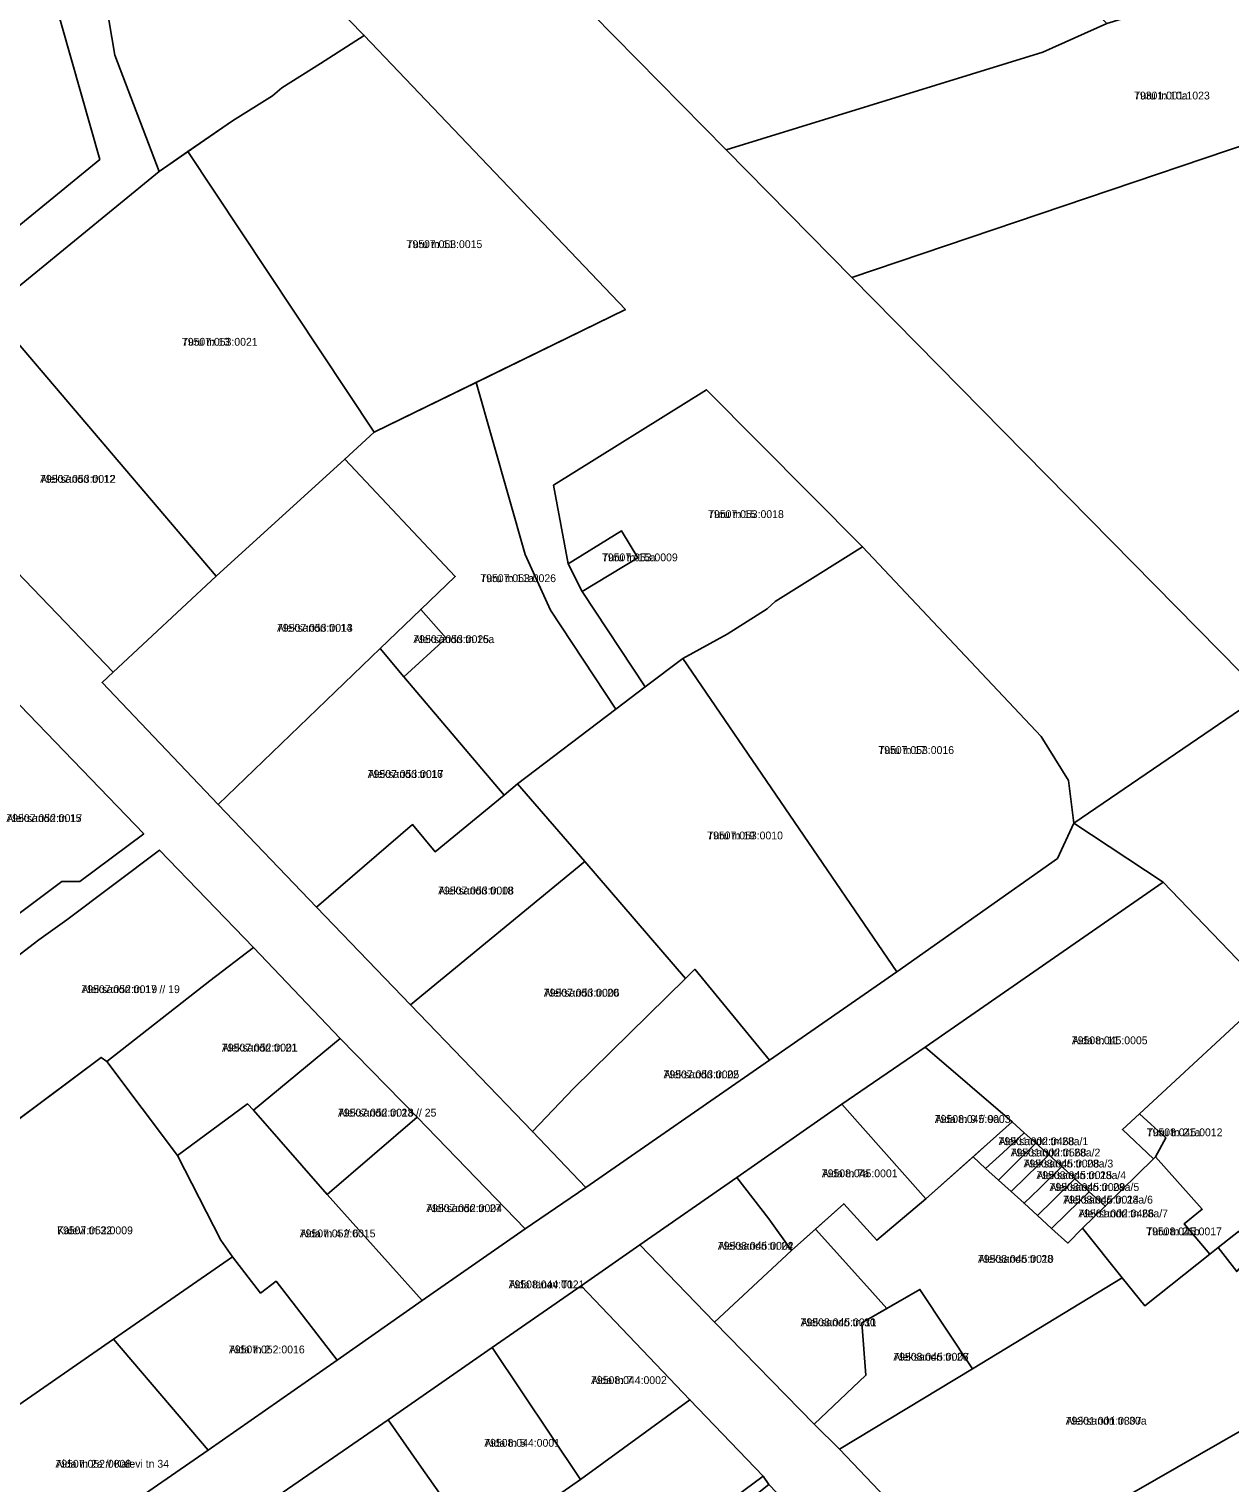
# Model space of a CAD drawing. Extents: x 643847 to 663718, y 6468443 to 6482775.
# Drawn here: x 659804.1 to 660034.1, y 6473526.9 to 6473805.3 of the extents above; entities that cross this region are included whole.
import ezdxf

# ---------------------------------------------------------------- set-up
doc = ezdxf.new("R2010")
doc.units = 0
for name, color, linetype in [('L_AADRESS', 7, 'Continuous'), ('PIIR', 7, 'Continuous'), ('TUNNUS', 7, 'Continuous')]:
    doc.layers.add(name, color=color, linetype=linetype)

msp = doc.modelspace()

# ---------------------------------------------------------------- linework, layer by layer
at = {"layer": 'PIIR'}
for points in [[(659937.6, 6473782.25), (659864.92, 6473856.08), (659916.5, 6473904.55), (660010.49, 6473806.39), (659998.25, 6473800.9)], [(659766.23, 6473738.28), (659712.34, 6473795.05), (659735.9, 6473817.53), (659762.02, 6473842.59), (659763.21, 6473843.99), (659781.28, 6473826.52), (659801.13, 6473838.58), (659817.68, 6473780.37)], [(659868.3, 6473804.13), (659859.94, 6473798.77), (659852.49, 6473794.12), (659850.74, 6473792.58), (659843.05, 6473787.79), (659829, 6473778.1), (659820.52, 6473800.34), (659818.72, 6473810.88), (659820.21, 6473823.24), (659838.71, 6473834.4)], [(659961.67, 6473757.78), (659937.6, 6473782.25), (659998.25, 6473800.9), (660010.49, 6473806.39), (660074.75, 6473825.96), (660083.27, 6473798.88)], [(659918.31, 6473751.64), (659870.2, 6473728.14), (659834.49, 6473781.89), (659843.05, 6473787.79), (659850.74, 6473792.58), (659852.49, 6473794.12), (659859.94, 6473798.77), (659868.3, 6473804.13)], [(659961.67, 6473757.78), (660083.27, 6473798.88), (660094.99, 6473761.64), (660100.75, 6473739.17), (660101.46, 6473732.21), (660099.9, 6473725.36), (660096.6, 6473719.23), (660092.39, 6473714.92), (660040.3, 6473677.91)], [(659829, 6473778.1), (659834.49, 6473781.89), (659870.2, 6473728.14), (659864.55, 6473722.99), (659839.93, 6473700.58), (659796.56, 6473751.49)], [(659772.51, 6473731.76), (659796.56, 6473751.49), (659839.93, 6473700.58), (659820.21, 6473682.19)], [(659864.55, 6473722.99), (659870.2, 6473728.14), (659889.71, 6473737.67), (659899.09, 6473704.68), (659903.96, 6473694.06), (659916.5, 6473675.09), (659897.66, 6473660.75), (659895.09, 6473658.64), (659875.89, 6473681.3), (659884, 6473688.66), (659879.13, 6473694.18), (659885.71, 6473700.52)], [(659963.74, 6473706.2), (659954.67, 6473700.52), (659946.98, 6473695.69), (659945.47, 6473694.29), (659937.77, 6473689.44), (659929.28, 6473684.79), (659922.11, 6473679.35), (659910, 6473697.61), (659920.69, 6473704.1), (659917.59, 6473709.22), (659907.33, 6473702.95), (659904.55, 6473718.01), (659933.81, 6473736.26)], [(659818.08, 6473680.21), (659820.21, 6473682.19), (659839.93, 6473700.58), (659864.55, 6473722.99), (659885.71, 6473700.52), (659879.13, 6473694.18), (659871.33, 6473686.69), (659840.32, 6473656.83)], [(659907.33, 6473702.95), (659917.59, 6473709.22), (659920.69, 6473704.1), (659910, 6473697.61)], [(659997.92, 6473669.82), (660003.16, 6473661.45), (660004.2, 6473653.24), (660001.06, 6473646.5), (659970.29, 6473624.79), (659929.28, 6473684.79), (659937.77, 6473689.44), (659945.47, 6473694.29), (659946.98, 6473695.69), (659954.67, 6473700.52), (659963.74, 6473706.2)], [(659871.33, 6473686.69), (659879.13, 6473694.18), (659884, 6473688.66), (659875.89, 6473681.3)], [(659859.17, 6473637.15), (659840.32, 6473656.83), (659871.33, 6473686.69), (659875.89, 6473681.3), (659895.09, 6473658.64), (659881.88, 6473647.74), (659877.56, 6473652.96)], [(659931.58, 6473625.27), (659929.8, 6473623.52), (659910.55, 6473645.88), (659897.66, 6473660.75), (659916.5, 6473675.09), (659922.11, 6473679.35), (659929.28, 6473684.79), (659970.29, 6473624.79), (659945.89, 6473607.86)], [(660041.68, 6473620.71), (660021.27, 6473641.92), (660004.2, 6473653.24), (660040.3, 6473677.91), (660043.31, 6473662.66), (660072.19, 6473632.17), (660097.6, 6473606.31), (660156.64, 6473546.74), (660154.22, 6473544.36), (660221.01, 6473474.8), (660253.58, 6473440.99), (660257.72, 6473436.8), (660331.58, 6473338.59), (660287.13, 6473324.53), (660280.41, 6473338.53), (660264.44, 6473361.7), (660251.22, 6473381.03), (660234.95, 6473410.57), (660211.34, 6473438.37), (660179.96, 6473473.32), (660156.29, 6473501.28), (660140.93, 6473517.35), (660133.09, 6473525.49), (660085.09, 6473575.32)], [(659800.67, 6473677.57), (659826.06, 6473651.21), (659813.85, 6473642.06), (659810.37, 6473642.07), (659793.41, 6473629.36), (659772.68, 6473650.6)], [(659859.17, 6473637.15), (659877.56, 6473652.96), (659881.88, 6473647.74), (659895.09, 6473658.64), (659897.66, 6473660.75), (659910.55, 6473645.88), (659877.18, 6473618.42)], [(659829.06, 6473648.09), (659847.09, 6473629.44), (659838.7, 6473623.05), (659818.99, 6473607.59), (659817.93, 6473608.38), (659797.75, 6473593.31), (659795.68, 6473596.07), (659776.37, 6473608.42), (659797.91, 6473624.75), (659805.97, 6473630.93), (659811.36, 6473634.74)], [(659877.18, 6473618.42), (659910.55, 6473645.88), (659929.8, 6473623.52), (659908.35, 6473602.41), (659900.51, 6473594.16)], [(660021.27, 6473641.92), (660041.68, 6473620.71), (660016.76, 6473597.58), (660013.49, 6473594.54), (660019.43, 6473588.98), (660010.21, 6473579.87), (660007.09, 6473582.66), (660004.39, 6473585.15), (660001.85, 6473587.46), (659999.37, 6473589.71), (659996.93, 6473591.93), (659994.69, 6473593.93), (659992.4, 6473596.04), (659975.73, 6473610.36)], [(659863.67, 6473611.99), (659847.11, 6473598.3), (659845.95, 6473599.47), (659832.51, 6473589.57), (659818.99, 6473607.59), (659838.7, 6473623.05), (659847.09, 6473629.44)], [(659900.51, 6473594.16), (659908.35, 6473602.41), (659929.8, 6473623.52), (659931.58, 6473625.27), (659945.89, 6473607.86), (659910.76, 6473583.48)], [(660041.68, 6473620.71), (660085.09, 6473575.32), (660061.16, 6473551.21), (660052.52, 6473560.47), (660039.29, 6473571.92), (660035.72, 6473575.04), (660031.8, 6473571.94), (660030.21, 6473570.68), (660025.33, 6473576.51), (660028.76, 6473579.3), (660019.81, 6473589.36), (660021.81, 6473592.95), (660016.76, 6473597.58)], [(659863.67, 6473611.99), (659878.45, 6473596.94), (659861.21, 6473582.11), (659847.11, 6473598.3)], [(659775.92, 6473534.06), (659794.39, 6473547.28), (659798.58, 6473553.55), (659779.24, 6473579.49), (659817.93, 6473608.38), (659818.99, 6473607.59), (659832.51, 6473589.57), (659840.86, 6473573.35), (659843.06, 6473570.21), (659820.31, 6473554.43), (659781.02, 6473527.18)], [(659975.73, 6473610.36), (659992.4, 6473596.04), (659988.17, 6473592.25), (659975.85, 6473581.27), (659959.75, 6473599.42)], [(659863.12, 6473550.42), (659851.42, 6473565.52), (659848.45, 6473563.23), (659843.06, 6473570.21), (659840.86, 6473573.35), (659832.51, 6473589.57), (659845.95, 6473599.47), (659847.11, 6473598.3), (659861.21, 6473582.11), (659879.4, 6473561.81)], [(659899.13, 6473575.52), (659879.4, 6473561.81), (659861.21, 6473582.11), (659878.45, 6473596.94)], [(659959.75, 6473599.42), (659975.85, 6473581.27), (659966.45, 6473573.36), (659960.13, 6473580.35), (659950.11, 6473571.41), (659945.76, 6473577.49), (659939.63, 6473585.39)], [(660013.49, 6473594.54), (660016.76, 6473597.58), (660021.81, 6473592.95), (660019.81, 6473589.36), (660019.43, 6473588.98)], [(659992.4, 6473596.04), (659994.69, 6473593.93), (659990.57, 6473590.11), (659987.29, 6473587.09), (659984.87, 6473589.32), (659988.17, 6473592.25)], [(659987.29, 6473587.09), (659990.57, 6473590.11), (659994.69, 6473593.93), (659996.93, 6473591.93), (659992.69, 6473587.79), (659989.73, 6473584.89)], [(659992.18, 6473582.67), (659989.73, 6473584.89), (659992.69, 6473587.79), (659996.93, 6473591.93), (659999.37, 6473589.71), (659995.12, 6473585.54)], [(659984.76, 6473548.75), (659974.7, 6473563.93), (659968.37, 6473560.29), (659963.96, 6473565.19), (659954.68, 6473575.49), (659960.13, 6473580.35), (659966.45, 6473573.36), (659975.85, 6473581.27), (659984.87, 6473589.32), (659987.29, 6473587.09), (659989.73, 6473584.89), (659992.18, 6473582.67), (659994.66, 6473580.43), (659997.22, 6473578.11), (659999.92, 6473575.62), (660003.04, 6473572.82), (660005.85, 6473575.64), (660013.41, 6473566.19)], [(659992.18, 6473582.67), (659995.12, 6473585.54), (659999.37, 6473589.71), (660001.85, 6473587.46), (659997.58, 6473583.28), (659994.66, 6473580.43)], [(660019.81, 6473589.36), (660028.76, 6473579.3), (660025.33, 6473576.51), (660030.21, 6473570.68), (660017.77, 6473560.8), (660013.41, 6473566.19), (660005.85, 6473575.64), (660010.21, 6473579.87), (660019.43, 6473588.98)], [(659997.22, 6473578.11), (659994.66, 6473580.43), (659997.58, 6473583.28), (660001.85, 6473587.46), (660004.39, 6473585.15), (660000.15, 6473580.98)], [(659939.63, 6473585.39), (659945.76, 6473577.49), (659950.11, 6473571.41), (659935.36, 6473557.68), (659921.08, 6473572.46)], [(660004.39, 6473585.15), (660007.09, 6473582.66), (660002.83, 6473578.49), (659999.92, 6473575.62), (659997.22, 6473578.11), (660000.15, 6473580.98)], [(660002.83, 6473578.49), (660007.09, 6473582.66), (660010.21, 6473579.87), (660005.85, 6473575.64), (660003.04, 6473572.82), (659999.92, 6473575.62)], [(659954.47, 6473538.15), (659935.36, 6473557.68), (659950.11, 6473571.41), (659954.68, 6473575.49), (659963.96, 6473565.19), (659968.37, 6473560.29), (659963.59, 6473557.55), (659964.37, 6473547.51)], [(660061.16, 6473551.21), (660085.09, 6473575.32), (660133.09, 6473525.49), (660088.64, 6473497.56), (660095.17, 6473475.34), (660045.59, 6473443.04), (660045.49, 6473443.15), (659987.15, 6473504.11), (659999.17, 6473515.65)], [(660031.8, 6473571.94), (660035.72, 6473575.04), (660039.29, 6473571.92), (660035.37, 6473567.34)], [(660030.21, 6473570.68), (660031.8, 6473571.94), (660035.37, 6473567.34), (660039.29, 6473571.92), (660052.52, 6473560.47), (660061.16, 6473551.21), (659999.17, 6473515.65), (659987.15, 6473504.11), (659959.32, 6473533.33), (659984.76, 6473548.75), (660013.41, 6473566.19), (660017.77, 6473560.8)], [(659838.43, 6473533.16), (659820.31, 6473554.43), (659843.06, 6473570.21), (659848.45, 6473563.23), (659851.42, 6473565.52), (659863.12, 6473550.42)], [(659909.83, 6473564.63), (659930.65, 6473542.81), (659909.7, 6473527.51), (659892.82, 6473552.83)], [(659954.47, 6473538.15), (659964.37, 6473547.51), (659963.59, 6473557.55), (659974.7, 6473563.93), (659984.76, 6473548.75), (659959.32, 6473533.33)], [(659781.02, 6473527.18), (659820.31, 6473554.43), (659838.43, 6473533.16), (659797.88, 6473505.16)], [(659892.82, 6473552.83), (659909.7, 6473527.51), (659901.1, 6473521.56), (659897.66, 6473519.52), (659889.43, 6473514.77), (659887.14, 6473518.64), (659878.74, 6473530.53), (659872.86, 6473538.99)], [(659944.67, 6473528.15), (659924.7, 6473513.33), (659914.99, 6473506.63), (659910.5, 6473512.86), (659894.71, 6473507.14), (659893.03, 6473509.57), (659889.43, 6473514.77), (659897.66, 6473519.52), (659901.1, 6473521.56), (659909.7, 6473527.51), (659930.65, 6473542.81)], [(659872.86, 6473538.99), (659878.74, 6473530.53), (659887.14, 6473518.64), (659889.43, 6473514.77), (659893.03, 6473509.57), (659878.99, 6473499.86), (659866.31, 6473491.1), (659846.03, 6473520.44)], [(659944.67, 6473528.15), (659945.8, 6473526.57), (659929.68, 6473513.81), (659961, 6473473.72), (659917.34, 6473443.86), (659896.77, 6473449.77), (659893.45, 6473454.4), (659888.29, 6473457.46), (659886.5, 6473460.23), (659884.5, 6473463.34), (659875.08, 6473478.4), (659882.04, 6473484.93), (659886.83, 6473488.27), (659893.01, 6473479.42), (659920.52, 6473498.63), (659914.99, 6473506.63), (659924.7, 6473513.33)]]:
    msp.add_lwpolyline(points, close=True, dxfattribs=at)
for points in [[(659864.92, 6473856.08), (659937.6, 6473782.25), (659961.67, 6473757.78), (660040.3, 6473677.91), (660004.2, 6473653.24), (660003.16, 6473661.45), (659997.92, 6473669.82), (659963.74, 6473706.2), (659933.81, 6473736.26), (659904.55, 6473718.01), (659907.33, 6473702.95), (659910, 6473697.61), (659922.11, 6473679.35), (659916.5, 6473675.09), (659903.96, 6473694.06), (659899.09, 6473704.68), (659889.71, 6473737.67), (659918.31, 6473751.64), (659868.3, 6473804.13), (659838.71, 6473834.4)], [(659684.49, 6473824.12), (659712.34, 6473795.05), (659766.23, 6473738.28), (659817.68, 6473780.37), (659801.13, 6473838.58)], [(659818.72, 6473810.88), (659820.52, 6473800.34), (659829, 6473778.1), (659796.56, 6473751.49)], [(659772.51, 6473731.76), (659820.21, 6473682.19), (659818.08, 6473680.21), (659840.32, 6473656.83), (659859.17, 6473637.15), (659877.18, 6473618.42), (659900.51, 6473594.16), (659910.76, 6473583.48), (659899.13, 6473575.52), (659878.45, 6473596.94), (659863.67, 6473611.99), (659847.09, 6473629.44), (659829.06, 6473648.09), (659811.36, 6473634.74), (659805.97, 6473630.93), (659797.91, 6473624.75)], [(659793.41, 6473629.36), (659810.37, 6473642.07), (659813.85, 6473642.06), (659826.06, 6473651.21), (659800.67, 6473677.57)], [(659797.88, 6473505.16), (659838.43, 6473533.16), (659863.12, 6473550.42), (659879.4, 6473561.81), (659899.13, 6473575.52), (659910.76, 6473583.48), (659945.89, 6473607.86), (659970.29, 6473624.79), (660001.06, 6473646.5), (660004.2, 6473653.24), (660021.27, 6473641.92), (659975.73, 6473610.36), (659959.75, 6473599.42), (659939.63, 6473585.39), (659921.08, 6473572.46), (659909.83, 6473564.63), (659892.82, 6473552.83), (659872.86, 6473538.99), (659846.03, 6473520.44)], [(660043.48, 6473424.49), (660032.07, 6473440.13), (659974.33, 6473496.88), (659945.8, 6473526.57), (659944.67, 6473528.15), (659930.65, 6473542.81), (659909.83, 6473564.63), (659921.08, 6473572.46), (659935.36, 6473557.68), (659954.47, 6473538.15), (659959.32, 6473533.33), (659987.15, 6473504.11), (660045.49, 6473443.15)]]:
    msp.add_lwpolyline(points, dxfattribs=at)

# ---------------------------------------------------------------- texts
at = {"layer": 'L_AADRESS'}
for s, p in [('Turu tn 10a', (660015.71, 6473791.87)), ('Turu tn 11', (659876.4, 6473763.4)), ('Turu tn 13', (659833.38, 6473744.7)), ('Aleksandri tn 12', (659806.22, 6473718.44)), ('Turu tn 15', (659934.14, 6473711.69)), ('Turu tn 15a', (659913.83, 6473703.41)), ('Turu tn 11a', (659890.52, 6473699.42)), ('Aleksandri tn 14', (659851.59, 6473689.91)), ('Aleksandri tn 16a', (659877.7, 6473687.74)), ('Turu tn 17', (659966.74, 6473666.5)), ('Aleksandri tn 16', (659868.96, 6473661.92)), ('Aleksandri tn 15', (659799.77, 6473653.46)), ('Turu tn 19', (659933.97, 6473650.14)), ('Aleksandri tn 18', (659882.45, 6473639.59)), ('Aleksandri tn 17 // 19', (659814.14, 6473620.7)), ('Aleksandri tn 20', (659902.68, 6473620.02)), ('Aleksandri tn 21', (659841.05, 6473609.51)), ('Aida tn 11', (660003.8, 6473610.9)), ('Aleksandri tn 22', (659925.61, 6473604.38)), ('Aleksandri tn 23 // 25', (659863.27, 6473597.05)), ('Aida tn 9 // 9a', (659977.55, 6473595.82)), ('Turu tn 21a', (660018.14, 6473593.28)), ('Aleksandri tn 28a/1', (659989.77, 6473591.57)), ('Aleksandri tn 28a/2', (659992.08, 6473589.41)), ('Aleksandri tn 28a/3', (659994.55, 6473587.3)), ('Aida tn 7a', (659955.92, 6473585.42)), ('Aleksandri tn 28a/4', (659997.02, 6473585.07)), ('Aleksandri tn 28a/5', (659999.53, 6473582.79)), ('Aleksandri tn 27', (659880.17, 6473578.75)), ('Aleksandri tn 28a/6', (660002.15, 6473580.38)), ('Aleksandri tn 28a/7', (660005.04, 6473577.74)), ('Kalevi tn 32', (659809.49, 6473574.5)), ('Aida tn 4 // 6', (659855.95, 6473573.91)), ('Turu tn 21b', (660018.03, 6473574.3)), ('Aleksandri tn 24', (659936, 6473571.54)), ('Aleksandri tn 28', (659985.81, 6473569.04)), ('Aida tänav T1', (659895.95, 6473564.15)), ('Aleksandri tn 30', (659951.86, 6473556.89)), ('Aida tn 2', (659842.39, 6473551.69)), ('Aleksandri tn 26', (659969.61, 6473550.29)), ('Aida tn 7', (659911.73, 6473545.81)), ('Aleksandri tn 30a', (660002.62, 6473538.03)), ('Aida tn 5', (659891.28, 6473533.8)), ('Aida tn 2a // Kalevi tn 34', (659809.17, 6473529.79))]:
    msp.add_text(s, height=1.5, dxfattribs=at).set_placement(p)
at = {"layer": 'TUNNUS'}
for s, p in [('79301:001:1023', (660015.71, 6473791.87)), ('79507:053:0015', (659876.4, 6473763.4)), ('79507:053:0021', (659833.38, 6473744.7)), ('79507:053:0012', (659806.22, 6473718.44)), ('79507:053:0018', (659934.14, 6473711.69)), ('79507:053:0009', (659913.83, 6473703.41)), ('79507:053:0026', (659890.52, 6473699.42)), ('79507:053:0013', (659851.59, 6473689.91)), ('79507:053:0025', (659877.7, 6473687.74)), ('79507:053:0016', (659966.74, 6473666.5)), ('79507:053:0017', (659868.96, 6473661.92)), ('79507:052:0017', (659799.77, 6473653.46)), ('79507:053:0010', (659933.97, 6473650.14)), ('79507:053:0008', (659882.45, 6473639.59)), ('79507:052:0019', (659814.14, 6473620.7)), ('79507:053:0006', (659902.68, 6473620.02)), ('79507:052:0001', (659841.05, 6473609.51)), ('79508:045:0005', (660003.8, 6473610.9)), ('79507:053:0005', (659925.61, 6473604.38)), ('79507:052:0018', (659863.27, 6473597.05)), ('79508:045:0003', (659977.55, 6473595.82)), ('79508:045:0012', (660018.14, 6473593.28)), ('79501:002:0468', (659989.77, 6473591.57)), ('79501:002:0568', (659992.08, 6473589.41)), ('79508:045:0008', (659994.55, 6473587.3)), ('79508:045:0001', (659955.92, 6473585.42)), ('79508:045:0015', (659997.02, 6473585.07)), ('79508:045:0009', (659999.53, 6473582.79)), ('79507:052:0004', (659880.17, 6473578.75)), ('79508:045:0014', (660002.15, 6473580.38)), ('79501:002:0466', (660005.04, 6473577.74)), ('79507:052:0009', (659809.49, 6473574.5)), ('79507:052:0015', (659855.95, 6473573.91)), ('79508:045:0017', (660018.03, 6473574.3)), ('79508:045:0002', (659936, 6473571.54)), ('79508:045:0010', (659985.81, 6473569.04)), ('79508:044:0021', (659895.95, 6473564.15)), ('79508:045:0011', (659951.86, 6473556.89)), ('79507:052:0016', (659842.39, 6473551.69)), ('79508:045:0007', (659969.61, 6473550.29)), ('79508:044:0002', (659911.73, 6473545.81)), ('79301:001:0307', (660002.62, 6473538.03)), ('79508:044:0001', (659891.28, 6473533.8)), ('79507:052:0008', (659809.17, 6473529.79))]:
    msp.add_text(s, height=1.5, dxfattribs=at).set_placement(p)

doc.saveas('drawing.dxf')
